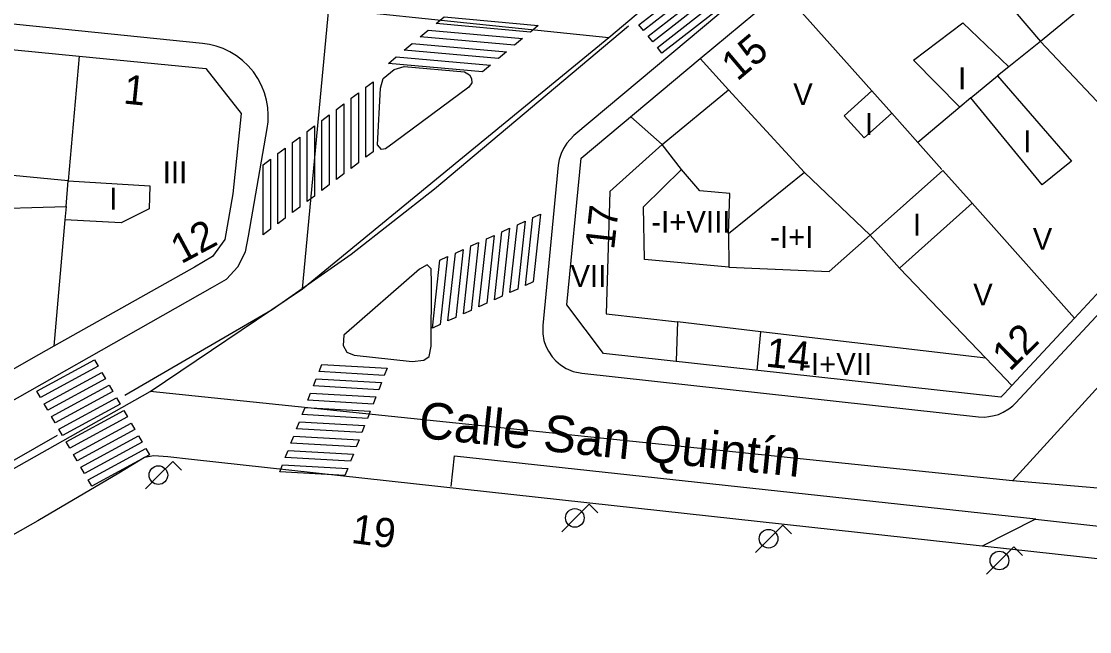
# Model space of a CAD drawing. Extents: x 282771 to 285132, y 4823109 to 4825496.
# Drawn here: x 283164.5 to 283237.5, y 4824196.7 to 4824238.5 of the extents above; entities that cross this region are included whole.
import ezdxf

# ---------------------------------------------------------------- set-up
doc = ezdxf.new("R2010")
doc.units = 0
for name, color, linetype in [('ACERA-BORDILLO', 7, 'Continuous'), ('ACERA-INTERIOR', 7, 'Continuous'), ('BORDILLO', 7, 'Continuous'), ('CALLE-EJE', 7, 'Continuous'), ('CALLE-TEXTO', 7, 'Continuous'), ('EDIFICIO', 7, 'Continuous'), ('FAROLA', 7, 'Continuous'), ('INTERIOR-EDIFICIO', 7, 'Continuous'), ('MEDIANERA', 7, 'Continuous'), ('NUM-LOCAL', 7, 'Continuous'), ('NUM-PORTAL', 7, 'Continuous'), ('PASO-PEATONES', 7, 'Continuous'), ('SENAL-VIARIA', 7, 'Continuous'), ('TXT-ALTURA-EDIFICIO', 7, 'Continuous')]:
    doc.layers.add(name, color=color, linetype=linetype)

msp = doc.modelspace()

# ---------------------------------------------------------------- linework, layer by layer
at = {"layer": 'ACERA-BORDILLO'}
msp.add_line((283233.785, 4824204.43), (283249.506, 4824202.696), dxfattribs=at)
for points in [[(283233.197, 4824256.632), (283202.227, 4824230.672), (283201.747, 4824230.152), (283201.517, 4824229.792), (283201.357, 4824229.442), (283201.227, 4824229.042), (283201.167, 4824228.652), (283200.107, 4824217.692), (283200.107, 4824217.112), (283200.187, 4824216.652), (283200.317, 4824216.272), (283200.487, 4824215.922), (283200.747, 4824215.532), (283200.987, 4824215.262), (283201.317, 4824214.982), (283201.707, 4824214.742), (283202.177, 4824214.542), (283202.767, 4824214.412), (283229.887, 4824211.442), (283230.297, 4824211.422), (283230.597, 4824211.452), (283230.957, 4824211.522), (283231.237, 4824211.602), (283231.577, 4824211.752), (283231.957, 4824211.982), (283232.217, 4824212.192), (283232.407, 4824212.382), (283276.366, 4824259.682)], [(283140.74, 4824199.431), (283177.541, 4824220.296), (283178.488, 4824220.859), (283179.273, 4824221.692), (283179.792, 4824222.712), (283180.002, 4824223.793), (283181.276, 4824231.152), (283181.334, 4824231.614), (283181.348, 4824232.096), (283181.314, 4824232.594), (283181.228, 4824233.099), (283181.087, 4824233.604), (283180.89, 4824234.099), (283180.637, 4824234.576), (283180.334, 4824235.025), (283179.983, 4824235.439), (283179.592, 4824235.811), (283179.168, 4824236.134), (283178.72, 4824236.407), (283178.257, 4824236.626), (283177.787, 4824236.793), (283177.319, 4824236.91), (283176.858, 4824236.979), (283116.845, 4824243.115)], [(283233.785, 4824204.43), (283230.139, 4824202.601), (283176.091, 4824208.527), (283174.493, 4824208.696), (283173.524, 4824208.773), (283172.894, 4824208.65), (283171.127, 4824207.589), (283165.609, 4824204.325), (283115.561, 4824175.997)]]:
    msp.add_lwpolyline(points, dxfattribs=at)
at = {"layer": 'ACERA-INTERIOR'}
msp.add_lwpolyline([(283242.533, 4824199.65), (283243.849, 4824201.098), (283230.139, 4824202.601)], dxfattribs=at)
at = {"layer": 'BORDILLO'}
for points in [[(283189.955, 4824230.205), (283189.365, 4824229.755), (283189.085, 4824229.715), (283188.805, 4824230.035), (283189.005, 4824233.925), (283189.195, 4824234.575), (283189.955, 4824235.195), (283190.635, 4824235.395), (283194.755, 4824235.025), (283195.105, 4824234.825), (283195.245, 4824234.575), (283195.255, 4824234.275), (283195.055, 4824233.985), (283189.955, 4824230.205)], [(283192.499, 4824220.573), (283192.47, 4824221.565), (283192.195, 4824221.84), (283191.69, 4824221.542), (283186.505, 4824217.02), (283186.459, 4824216.308), (283186.712, 4824215.849), (283187.216, 4824215.643), (283191.185, 4824215.23), (283191.988, 4824215.321), (283192.333, 4824215.574), (283192.47, 4824216.262), (283192.499, 4824220.573)]]:
    msp.add_lwpolyline(points, dxfattribs=at)
at = {"layer": 'CALLE-EJE'}
for points in [[(283204.613, 4824237.377), (283230.131, 4824258.894), (283243.841, 4824273.933)], [(283285.241, 4824265.269), (283232.214, 4824207.063)], [(283323.769, 4824257.321), (283278.595, 4824207.628), (283275.812, 4824205.119), (283274.282, 4824204.299), (283271.129, 4824203.714), (283232.214, 4824207.063)], [(283183.687, 4824220.202), (283185.477, 4824239.372)], [(283185.477, 4824239.372), (283195.576, 4824238.319), (283204.613, 4824237.377)], [(283183.687, 4824220.202), (283195.263, 4824229.703), (283204.613, 4824237.377)], [(283173.277, 4824213.162), (283183.687, 4824220.202)], [(283139.018, 4824193.822), (283173.277, 4824213.162)], [(283232.214, 4824207.063), (283173.277, 4824213.162)]]:
    msp.add_lwpolyline(points, dxfattribs=at)
at = {"layer": 'EDIFICIO'}
for points in [[(283216.467, 4824240.622), (283225.047, 4824247.812), (283234.117, 4824255.402), (283241.187, 4824263.321), (283246.387, 4824269.211), (283262.237, 4824265.891), (283274.336, 4824263.371), (283275.356, 4824260.062), (283265.337, 4824249.342), (283258.407, 4824241.872), (283251.157, 4824234.052), (283244.137, 4824226.492), (283236.437, 4824218.182), (283232.157, 4824213.582), (283231.657, 4824213.042), (283231.417, 4824212.782), (283204.247, 4824215.762), (283201.747, 4824219.092), (283202.717, 4824229.122), (283210.857, 4824235.932), (283216.467, 4824240.622)], [(283156.828, 4824237.242), (283168.428, 4824236.102), (283177.077, 4824235.262), (283179.497, 4824232.192), (283178.927, 4824226.692), (283178.377, 4824223.562), (283177.527, 4824222.392), (283176.297, 4824221.672), (283166.698, 4824216.262), (283165.128, 4824215.372), (283141.418, 4824201.802)]]:
    msp.add_lwpolyline(points, dxfattribs=at)
at = {"layer": 'FAROLA'}
for p, q in [((283174.818, 4824208.382), (283173.878, 4824207.452)), ((283175.408, 4824207.792), (283174.818, 4824208.382)), ((283173.878, 4824207.452), (283172.948, 4824206.512)), ((283203.274, 4824205.453), (283202.334, 4824204.523)), ((283203.864, 4824204.863), (283203.274, 4824205.453)), ((283202.334, 4824204.523), (283201.404, 4824203.583)), ((283216.516, 4824204.033), (283215.576, 4824203.103)), ((283217.106, 4824203.443), (283216.516, 4824204.033)), ((283215.576, 4824203.103), (283214.646, 4824202.163)), ((283232.292, 4824202.542), (283231.352, 4824201.612)), ((283232.882, 4824201.952), (283232.292, 4824202.542)), ((283231.352, 4824201.612), (283230.422, 4824200.672))]:
    msp.add_line(p, q, dxfattribs=at)
for centre in [(283173.838, 4824207.452), (283202.294, 4824204.523), (283215.536, 4824203.103), (283231.312, 4824201.612)]:
    msp.add_circle(centre, 0.637, dxfattribs=at)
at = {"layer": 'INTERIOR-EDIFICIO'}
msp.add_line((283224.471, 4824221.611), (283222.477, 4824223.852), dxfattribs=at)
for points in [[(283229.357, 4824233.242), (283228.601, 4824232.607), (283225.447, 4824235.822), (283228.817, 4824238.392), (283231.948, 4824235.37), (283231.187, 4824234.762), (283236.247, 4824228.922), (283234.227, 4824227.302), (283229.357, 4824233.242)], [(283223.957, 4824232.202), (283222.067, 4824230.512), (283220.707, 4824232.022), (283222.597, 4824233.722)], [(283222.597, 4824233.722), (283223.957, 4824232.202)], [(283167.681, 4824227.567), (283161.492, 4824228.177), (283161.248, 4824225.642), (283167.528, 4824225.812), (283167.449, 4824224.908)], [(283222.477, 4824223.852), (283217.987, 4824228.152), (283212.797, 4824223.952), (283212.817, 4824221.724)], [(283222.477, 4824223.852), (283227.451, 4824228.279)], [(283227.451, 4824228.279), (283229.445, 4824226.038)], [(283167.681, 4824227.567), (283173.246, 4824227.228), (283173.211, 4824225.668), (283171.305, 4824224.697), (283167.449, 4824224.908)], [(283224.471, 4824221.611), (283229.445, 4824226.038)], [(283212.817, 4824221.724), (283212.817, 4824221.662), (283219.687, 4824221.372), (283222.477, 4824223.852)]]:
    msp.add_lwpolyline(points, dxfattribs=at)
at = {"layer": 'MEDIANERA'}
for points in [[(283230.662, 4824241.195), (283234.127, 4824237.112)], [(283222.602, 4824233.726), (283216.467, 4824240.622)], [(283237.287, 4824239.702), (283234.127, 4824237.112)], [(283234.127, 4824237.112), (283231.948, 4824235.37)], [(283234.127, 4824237.112), (283244.137, 4824226.492)], [(283168.428, 4824236.102), (283167.681, 4824227.567)], [(283212.804, 4824233.808), (283210.857, 4824235.932)], [(283229.357, 4824233.242), (283231.187, 4824234.762)], [(283208.267, 4824230.052), (283212.804, 4824233.808)], [(283217.987, 4824228.152), (283212.804, 4824233.808)], [(283228.601, 4824232.607), (283225.737, 4824230.202)], [(283208.267, 4824230.052), (283206.117, 4824231.962)], [(283225.737, 4824230.202), (283223.957, 4824232.202)], [(283227.377, 4824228.362), (283225.737, 4824230.202)], [(283208.267, 4824230.052), (283204.677, 4824226.842), (283204.447, 4824218.492), (283209.307, 4824217.924)], [(283209.577, 4824228.352), (283208.267, 4824230.052)], [(283212.817, 4824221.662), (283207.047, 4824222.192), (283206.987, 4824225.802), (283209.577, 4824228.352)], [(283212.797, 4824223.952), (283212.877, 4824226.712), (283210.847, 4824226.892), (283209.577, 4824228.352)], [(283167.528, 4824225.812), (283167.681, 4824227.567)], [(283236.437, 4824218.182), (283229.445, 4824226.038)], [(283167.449, 4824224.908), (283166.698, 4824216.262)], [(283232.157, 4824213.582), (283230.377, 4824215.452), (283224.471, 4824221.611)], [(283209.307, 4824217.924), (283209.217, 4824215.262)], [(283215.008, 4824217.257), (283209.307, 4824217.924)], [(283214.757, 4824214.602), (283215.008, 4824217.257)], [(283230.377, 4824215.452), (283215.008, 4824217.257)]]:
    msp.add_lwpolyline(points, dxfattribs=at)
at = {"layer": 'PASO-PEATONES'}
for points in [[(283206.987, 4824237.862), (283206.672, 4824238.25), (283210.214, 4824240.997), (283210.53, 4824240.609)], [(283207.618, 4824237.086), (283207.303, 4824237.474), (283210.846, 4824240.221), (283211.161, 4824239.833)], [(283208.25, 4824236.31), (283207.934, 4824236.698), (283211.477, 4824239.445), (283211.793, 4824239.057)], [(283199.256, 4824237.754), (283192.817, 4824238.331), (283193.361, 4824238.784), (283199.801, 4824238.207)], [(283198.168, 4824236.847), (283191.729, 4824237.424), (283192.273, 4824237.877), (283198.712, 4824237.3)], [(283197.079, 4824235.941), (283190.64, 4824236.518), (283191.184, 4824236.971), (283197.624, 4824236.394)], [(283195.991, 4824235.034), (283189.552, 4824235.612), (283190.096, 4824236.065), (283196.535, 4824235.488)], [(283188.504, 4824229.565), (283188.004, 4824229.186), (283188.004, 4824233.979), (283188.504, 4824234.357)], [(283187.504, 4824228.808), (283187.004, 4824228.43), (283187.004, 4824233.222), (283187.504, 4824233.601)], [(283186.504, 4824228.051), (283186.004, 4824227.673), (283186.004, 4824232.466), (283186.504, 4824232.844)], [(283185.504, 4824227.295), (283185.004, 4824226.916), (283185.004, 4824231.709), (283185.504, 4824232.087)], [(283184.504, 4824226.538), (283184.004, 4824226.159), (283184.004, 4824230.952), (283184.504, 4824231.33)], [(283183.504, 4824225.781), (283183.004, 4824225.403), (283183.004, 4824230.195), (283183.504, 4824230.574)], [(283182.504, 4824225.024), (283182.004, 4824224.646), (283182.004, 4824229.439), (283182.504, 4824229.817)], [(283181.504, 4824224.268), (283181.004, 4824223.889), (283181.004, 4824228.682), (283181.504, 4824229.06)], [(283199.449, 4824220.663), (283198.92, 4824220.42), (283199.427, 4824225.064), (283199.956, 4824225.307)], [(283198.39, 4824220.177), (283197.861, 4824219.934), (283198.368, 4824224.578), (283198.897, 4824224.821)], [(283196.272, 4824219.205), (283195.743, 4824218.963), (283196.25, 4824223.607), (283196.779, 4824223.849)], [(283197.331, 4824219.691), (283196.802, 4824219.448), (283197.309, 4824224.092), (283197.838, 4824224.335)], [(283195.214, 4824218.72), (283194.684, 4824218.477), (283195.191, 4824223.121), (283195.72, 4824223.364)], [(283193.096, 4824217.748), (283192.566, 4824217.506), (283193.073, 4824222.149), (283193.603, 4824222.392)], [(283194.155, 4824218.234), (283193.625, 4824217.991), (283194.132, 4824222.635), (283194.661, 4824222.878)], [(283165.79, 4824212.759), (283165.539, 4824213.192), (283169.473, 4824215.343), (283169.724, 4824214.91)], [(283189.276, 4824214.272), (283184.818, 4824214.531), (283185.01, 4824215.02), (283189.469, 4824214.761)], [(283166.29, 4824211.893), (283166.04, 4824212.326), (283169.974, 4824214.477), (283170.224, 4824214.044)], [(283166.79, 4824211.027), (283166.54, 4824211.46), (283170.474, 4824213.611), (283170.724, 4824213.178)], [(283188.892, 4824213.292), (283184.433, 4824213.551), (283184.626, 4824214.041), (283189.084, 4824213.782)], [(283167.29, 4824210.16), (283167.04, 4824210.593), (283170.974, 4824212.745), (283171.224, 4824212.311)], [(283188.508, 4824212.313), (283184.049, 4824212.572), (283184.241, 4824213.062), (283188.7, 4824212.803)], [(283188.124, 4824211.334), (283183.665, 4824211.593), (283183.857, 4824212.082), (283188.316, 4824211.823)], [(283167.79, 4824209.294), (283167.54, 4824209.727), (283171.474, 4824211.878), (283171.724, 4824211.445)], [(283168.291, 4824208.428), (283168.041, 4824208.861), (283171.974, 4824211.012), (283172.224, 4824210.579)], [(283187.74, 4824210.354), (283183.281, 4824210.613), (283183.473, 4824211.103), (283187.932, 4824210.844)], [(283168.791, 4824207.562), (283168.541, 4824207.995), (283172.474, 4824210.146), (283172.725, 4824209.713)], [(283187.355, 4824209.375), (283182.897, 4824209.634), (283183.089, 4824210.124), (283187.548, 4824209.865)], [(283169.291, 4824206.695), (283169.041, 4824207.129), (283172.975, 4824209.28), (283173.225, 4824208.847)], [(283186.971, 4824208.396), (283182.512, 4824208.655), (283182.704, 4824209.144), (283187.163, 4824208.885)], [(283186.587, 4824207.416), (283182.128, 4824207.675), (283182.32, 4824208.165), (283186.779, 4824207.906)]]:
    msp.add_lwpolyline(points, close=True, dxfattribs=at)
at = {"layer": 'SENAL-VIARIA'}
for points in [[(283205.952, 4824238.164), (283192.703, 4824226.997), (283187.001, 4824222.539), (283181.621, 4824218.763), (283171.543, 4824212.898)], [(283166.928, 4824210.168), (283130.672, 4824189.361)], [(283193.841, 4824206.661), (283194.076, 4824208.78), (283233.789, 4824204.466)]]:
    msp.add_lwpolyline(points, dxfattribs=at)

# ---------------------------------------------------------------- texts
at = {"layer": 'CALLE-TEXTO'}
msp.add_text('Calle San Quintín', height=2.5, rotation=354.09152, dxfattribs=at).set_placement((283191.553, 4824210.014))
at = {"layer": 'NUM-LOCAL'}
for s, rotation, p in [('12', 28.28004, (283175.39, 4824221.857)), ('14', 353.8845, (283215.285, 4824214.875))]:
    msp.add_text(s, height=2, rotation=rotation, dxfattribs=at).set_placement(p)
at = {"layer": 'NUM-PORTAL'}
for s, rotation, p in [('15', 40.23004, (283213.392, 4824234.342)), ('1', 354.14004, (283171.393, 4824232.873)), ('17', 83.61004, (283204.976, 4824222.825)), ('12', 44.38004, (283232.016, 4824214.485)), ('19', 352.43004, (283186.962, 4824202.823))]:
    msp.add_text(s, height=2, rotation=rotation, dxfattribs=at).set_placement(p)
at = {"layer": 'TXT-ALTURA-EDIFICIO'}
for s, p in [('I', (283228.486, 4824233.842)), ('V', (283217.218, 4824232.752)), ('I', (283222.116, 4824230.712)), ('I', (283232.936, 4824229.522)), ('III', (283174.136, 4824227.402)), ('I', (283170.48, 4824225.599)), ('-I+VIII', (283207.524, 4824224.022)), ('I', (283225.405, 4824223.821)), ('-I+I', (283215.644, 4824222.992)), ('V', (283233.588, 4824222.862)), ('VII', (283201.997, 4824220.322)), ('V', (283229.516, 4824219.051)), ('-I+VII', (283217.765, 4824214.302))]:
    msp.add_text(s, height=1.5, rotation=0.00004, dxfattribs=at).set_placement(p)

doc.saveas('drawing.dxf')
